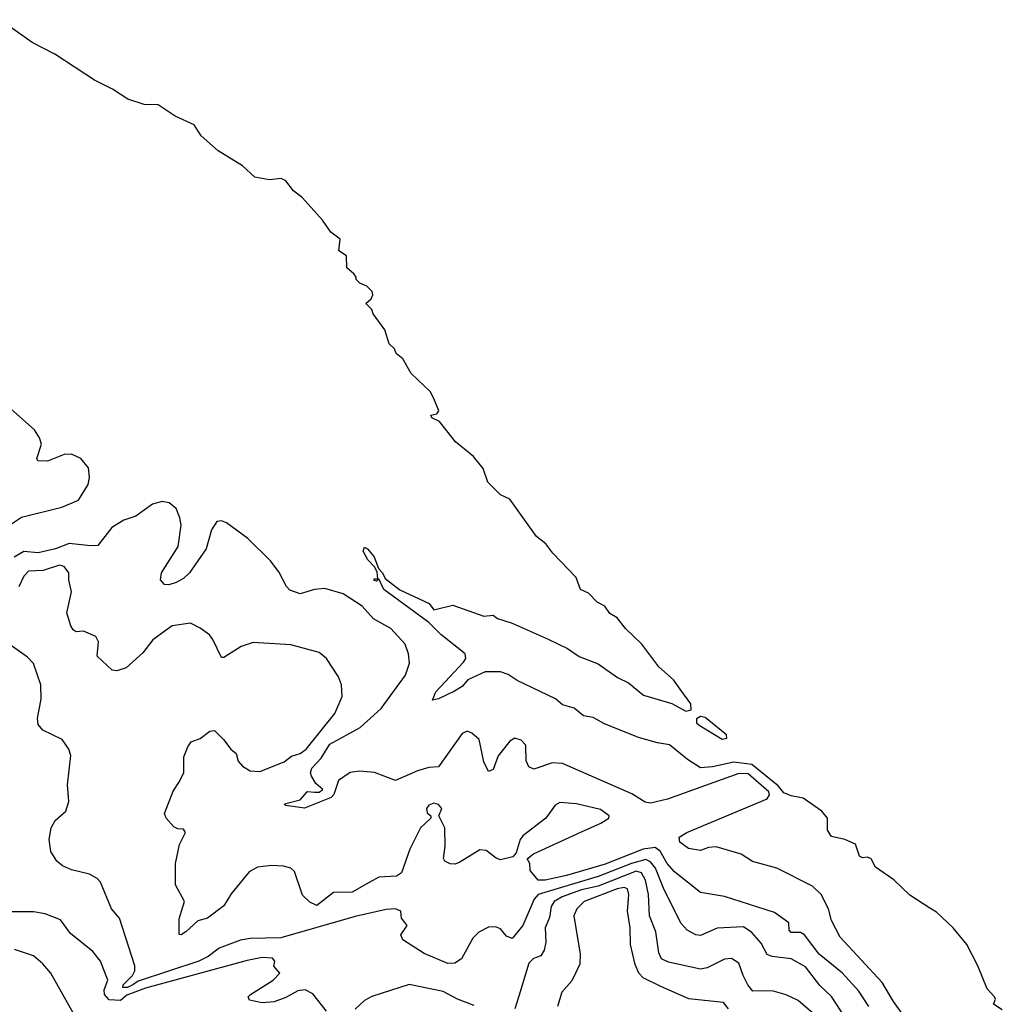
# Model space of a CAD drawing. Extents: x 1246230 to 1426786, y 660032 to 763141.
# Tile 563 of 566: x 1380958 to 1385081, y 730794 to 734926. Entities that reach past the tile are written whole.
import ezdxf

# ---------------------------------------------------------------- set-up
doc = ezdxf.new("R2010")
doc.units = 0

msp = doc.modelspace()

# ---------------------------------------------------------------- linework, layer by layer
at = {"layer": '0CON10XD'}
for points in [[(1385081.3, 730771.4), (1385044.2, 730795), (1385052.1, 730815), (1385048.8, 730825), (1385018.4, 730858.4), (1384979.1, 730955), (1384932.6, 731045), (1384874.6, 731115), (1384805, 731180.5), (1384777.8, 731197.8), (1384692.6, 731252.6), (1384626.5, 731316.5), (1384549.7, 731369.7), (1384530.8, 731405), (1384515, 731412), (1384495, 731408), (1384482, 731415), (1384465, 731465.4), (1384420, 731485), (1384365, 731498), (1384347.5, 731525), (1384348.2, 731575), (1384323.5, 731605), (1384245, 731659.4), (1384195, 731668.8), (1384165, 731681.9), (1384141.3, 731711.3), (1384030.8, 731800.8), (1383955, 731810), (1383865, 731790.8), (1383815, 731787), (1383760.6, 731820.6), (1383685, 731883.2), (1383635, 731890.6), (1383555, 731914.2), (1383411.4, 731971.4), (1383365, 731998), (1383324, 732004), (1383285, 732037.1), (1383235, 732051.1), (1383206.5, 732076.5), (1383045, 732153.2), (1383008.3, 732178.3), (1382975, 732188.5), (1382911.2, 732188.8), (1382838, 732155), (1382815, 732128), (1382782.4, 732107.6), (1382715, 732075.5), (1382690.5, 732070.5), (1382703.5, 732105), (1382820.5, 732229.5), (1382829.4, 732245), (1382826.9, 732265), (1382725.4, 732345.4), (1382675, 732395.8), (1382486.2, 732535), (1382465, 732580), (1382455, 732570), (1382445, 732572.5), (1382445, 732580), (1382460, 732580), (1382457.7, 732607.7), (1382448.6, 732628.6), (1382418.7, 732658.7), (1382398.8, 732695), (1382405, 732712.5), (1382416.7, 732705), (1382445, 732671.2), (1382463.3, 732623.3), (1382480.8, 732605), (1382490.8, 732580.8), (1382552.7, 732532.7), (1382675.8, 732475.8), (1382695, 732448.8), (1382775, 732468.8), (1382905, 732423.3), (1382945, 732427.5), (1382962.9, 732412.9), (1383025, 732393.1), (1383175, 732326.9), (1383257.1, 732287.1), (1383305, 732254), (1383385, 732222.9), (1383466.2, 732165), (1383513.2, 732143.2), (1383575, 732091.4), (1383695, 732055.6), (1383753.6, 732023.6), (1383775, 732030), (1383774, 732055), (1383736.2, 732106.2), (1383701, 732155), (1383640.4, 732210.4), (1383568.5, 732305), (1383500.4, 732370.4), (1383465, 732416.3), (1383434.4, 732434.4), (1383413.2, 732465), (1383381.4, 732481.4), (1383345, 732519), (1383311.5, 732535), (1383293.3, 732585), (1383195, 732686.9), (1383166.3, 732726.3), (1383127.1, 732757.1), (1383015, 732914), (1382975, 732931.9), (1382922.5, 732985), (1382902.1, 733042.1), (1382862.7, 733092.7), (1382787.1, 733155), (1382719.1, 733239.1), (1382687.5, 733255), (1382683.6, 733266.4), (1382708.3, 733271.7), (1382716, 733284), (1382695.9, 733335.9), (1382680, 733365), (1382601.2, 733441.2), (1382565, 733502.5), (1382537.5, 733525), (1382530, 733545), (1382508.8, 733565), (1382490, 733625), (1382441.7, 733691.7), (1382435, 733710), (1382410, 733735), (1382432.5, 733755), (1382439.3, 733770.7), (1382437.5, 733785), (1382415, 733807.5), (1382385, 733820), (1382370, 733835), (1382370, 733845), (1382359.3, 733859.3), (1382330, 733885), (1382328.8, 733935), (1382296.4, 733956.4), (1382302.9, 734005), (1382263.7, 734033.7), (1382228, 734085), (1382145, 734178.8), (1382107.3, 734207.3), (1382075, 734250), (1382055, 734258.8), (1382006.4, 734253.6), (1381945, 734265.5), (1381893, 734313), (1381791.2, 734375), (1381719.1, 734439.1), (1381689.2, 734485), (1381610.7, 734520.7), (1381538.7, 734568.7), (1381480.2, 734570.2), (1381412, 734592), (1381346.8, 734635), (1381272.1, 734672.1), (1381105, 734781), (1381010.4, 734830.4), (1380875.9, 734925.9)], [(1380914.5, 732805), (1380965, 732838.8), (1381135, 732880.3), (1381205, 732910), (1381245.6, 732975), (1381250, 733005), (1381246.5, 733045), (1381214.8, 733085), (1381175, 733102.8), (1381145, 733100.9), (1381075, 733073.3), (1381033.1, 733075), (1381028.9, 733085), (1381049.3, 733145), (1381041.3, 733171.3), (1381019.8, 733205), (1380895, 733315.5)], [(1384717.4, 730677.4), (1384625, 730805.6), (1384576.6, 730885), (1384400.5, 731075), (1384364.4, 731145), (1384351.8, 731195), (1384321.1, 731255), (1384285, 731289.1), (1384135, 731365.4), (1384032.8, 731392.8), (1383985, 731424.3), (1383880, 731455), (1383848.2, 731451.8), (1383815, 731440), (1383765, 731447.5), (1383727.5, 731475), (1383724.6, 731495), (1383756.9, 731515), (1384095, 731656.7), (1384105, 731672.9), (1384101.1, 731685), (1384015, 731761), (1383975, 731761.9), (1383675.7, 731654.3), (1383605, 731637.4), (1383582.3, 731642.3), (1383526.9, 731676.9), (1383235.9, 731804.1), (1383192.9, 731807.1), (1383140.4, 731789.6), (1383115, 731781.4), (1383095, 731790), (1383082.9, 731815), (1383081.7, 731881.7), (1383062.3, 731902.3), (1383035, 731911.2), (1383015, 731898.8), (1382965, 731837.1), (1382945, 731778.8), (1382925, 731771.2), (1382905, 731811.2), (1382886.4, 731905), (1382855, 731931.4), (1382835, 731940), (1382815, 731930), (1382715, 731790.6), (1382675, 731787.3), (1382626.8, 731773.2), (1382535, 731732.5), (1382446.6, 731766.6), (1382385, 731771.8), (1382345, 731766.5), (1382295, 731733.8), (1382276.2, 731675), (1382265, 731661.4), (1382152.5, 731617.5), (1382075, 731628.8), (1382068.8, 731635), (1382135, 731652.5), (1382165, 731686.7), (1382195, 731683.8), (1382215, 731684.6), (1382230, 731695), (1382200.3, 731720.3), (1382181.7, 731751.7), (1382177.6, 731765), (1382183.3, 731785), (1382223.2, 731826.8), (1382259.7, 731885), (1382386.9, 731955), (1382474.1, 732035), (1382576.9, 732175), (1382593.8, 732225), (1382589.5, 732265), (1382575, 732305.8), (1382515, 732370.6), (1382442, 732412), (1382395.6, 732465), (1382315, 732516.7), (1382238.9, 732538.9), (1382195, 732535.3), (1382135, 732516.9), (1382091.7, 732531.7), (1382076.7, 732546.7), (1382045, 732609.2), (1382010.9, 732655), (1381915, 732748.2), (1381825, 732814.5), (1381805, 732822.7), (1381785, 732820), (1381762.6, 732785), (1381740.3, 732705), (1381669.6, 732605), (1381645, 732581.1), (1381615, 732563.8), (1381584.1, 732554.1), (1381566, 732556), (1381548.8, 732575), (1381552.5, 732605), (1381623.3, 732715), (1381635.3, 732805), (1381630.3, 732835), (1381614, 732874), (1381585, 732898.5), (1381555, 732904.6), (1381515, 732892.5), (1381445, 732841.8), (1381395, 732825.6), (1381344.6, 732795), (1381285, 732719.6), (1381255, 732717.3), (1381165, 732727.3), (1381108.5, 732705), (1381035, 732689.1), (1380975, 732694), (1380935, 732670.5)], [(1384521.1, 730785), (1384479.1, 730849.1), (1384411.2, 730925), (1384312.9, 731005), (1384250.8, 731085), (1384235, 731094.7), (1384195, 731095.6), (1384187.3, 731105), (1384185, 731135.6), (1384125, 731179.2), (1383915, 731246.9), (1383815, 731263.1), (1383705, 731349.2), (1383674.9, 731384.9), (1383645, 731436.9), (1383625, 731451.9), (1383574.6, 731445.4), (1383415, 731382), (1383253.1, 731335), (1383162.5, 731315), (1383133.3, 731315), (1383100, 731355), (1383098.8, 731385), (1383086.7, 731405), (1383113.8, 731425), (1383315, 731517.2), (1383396.4, 731553.6), (1383430, 731575), (1383431.9, 731585), (1383395, 731611.2), (1383294.7, 731635.3), (1383225, 731640.9), (1383205, 731630), (1383165, 731574.6), (1383069.4, 731500.6), (1383058.2, 731485), (1383040.7, 731429.3), (1383026.5, 731413.5), (1382975, 731400.4), (1382956.8, 731406.8), (1382915, 731440), (1382888.3, 731441.7), (1382805, 731390), (1382785, 731382.5), (1382764.1, 731384.1), (1382742.5, 731395), (1382736.4, 731406.4), (1382742.7, 731457.3), (1382741.5, 731535), (1382716.2, 731585), (1382728.9, 731615), (1382715, 731632.9), (1382695, 731638.6), (1382675, 731629.2), (1382664.4, 731615), (1382667.3, 731597.3), (1382682.5, 731585), (1382682.5, 731575), (1382640, 731535), (1382595.4, 731444.6), (1382560, 731345), (1382538.3, 731331.7), (1382465, 731328), (1382423.8, 731305), (1382353.3, 731265), (1382275, 731262.9), (1382205, 731208.6), (1382175, 731222.5), (1382145, 731252.5), (1382110.6, 731350.6), (1382095.7, 731365.7), (1382065, 731374.2), (1382015, 731377.1), (1381955, 731369.4), (1381920.7, 731349.3), (1381845, 731257.7), (1381815, 731206.8), (1381745.4, 731155), (1381705, 731144), (1381655, 731097.9), (1381635, 731086), (1381627.5, 731087.5), (1381626.7, 731153.3), (1381649.2, 731225), (1381611.9, 731295), (1381611.5, 731385), (1381628.6, 731465), (1381653.8, 731515), (1381645, 731528.8), (1381620.8, 731530.8), (1381605, 731539.2), (1381572.5, 731575), (1381565.6, 731595), (1381602.2, 731687.8), (1381625.6, 731724.4), (1381646.7, 731765), (1381647, 731833), (1381663.3, 731875), (1381677.5, 731895), (1381715, 731910), (1381755, 731940), (1381775, 731942.5), (1381813.3, 731905), (1381843.3, 731865), (1381865.8, 731845.8), (1381873.9, 731813.9), (1381892.7, 731792.7), (1381924.4, 731774.4), (1381965, 731771.2), (1382068.1, 731811.9), (1382098.1, 731835), (1382135, 731846.7), (1382159.2, 731865), (1382280.6, 732015), (1382310.4, 732085), (1382307.9, 732135), (1382295, 732167.5), (1382245.6, 732245), (1382215, 732270.5), (1382095, 732302.2), (1381937.3, 732312.7), (1381887.5, 732295), (1381815, 732250), (1381805, 732250), (1381768.8, 732325), (1381753.8, 732345), (1381715, 732372.9), (1381675, 732393.5), (1381597.6, 732382.4), (1381516.4, 732323.6), (1381475, 732268.8), (1381404.2, 732205.8), (1381365, 732193.8), (1381346.1, 732196.1), (1381283.3, 732255), (1381288.6, 732315), (1381277.7, 732337.7), (1381225, 732360), (1381195, 732357.5), (1381182.5, 732365), (1381172.3, 732382.3), (1381156.1, 732436.1), (1381175.5, 732525), (1381164.4, 732575), (1381164.4, 732604.4), (1381145, 732630.8), (1381125, 732636.7), (1381055.5, 732614.5), (1380995, 732612.1), (1380975, 732590.6), (1380954.7, 732545.3)], [(1384425.3, 730735), (1384365, 730826.5), (1384315, 730872.3), (1384255, 730950.7), (1384195, 730984.6), (1384115.4, 730994.6), (1384095, 731003.1), (1384069.9, 731049.9), (1384030.8, 731095), (1383995, 731118.4), (1383885, 731113.2), (1383815, 731082.7), (1383795, 731085.5), (1383758.6, 731105), (1383733.7, 731133.7), (1383662.2, 731275), (1383625.4, 731365), (1383605, 731391.2), (1383585, 731401.1), (1383525, 731385.1), (1383385, 731330.5), (1383134.2, 731255), (1383116.7, 731235), (1383069.7, 731125), (1383025, 731070.8), (1383000.3, 731080.3), (1382975, 731110), (1382955, 731119.2), (1382925, 731118), (1382885, 731096.2), (1382859.1, 731070.9), (1382811.2, 730985), (1382784.1, 730965.9), (1382755, 730965.7), (1382655, 731007.3), (1382565.8, 731065), (1382557.1, 731085), (1382583.8, 731125), (1382560, 731155), (1382556.7, 731185), (1382534.3, 731194.3), (1382495, 731191.8), (1382365, 731162.5), (1382053.5, 731073.5), (1381925, 731069.5), (1381885, 731062.7), (1381795, 731029.1), (1381749.1, 730995), (1381709.6, 730975), (1381455, 730890.4), (1381432.7, 730875), (1381410.4, 730865), (1381391.1, 730865), (1381392.3, 730875), (1381430.5, 730915), (1381440.3, 730935), (1381440.9, 730955), (1381376.4, 731155), (1381343.3, 731195), (1381296.7, 731306.7), (1381282.1, 731322.1), (1381250, 731340), (1381175, 731357.8), (1381138, 731375), (1381112.9, 731395), (1381088, 731435), (1381082, 731485), (1381089.2, 731535), (1381106, 731565), (1381151.2, 731605), (1381163.3, 731645), (1381158.8, 731715), (1381171.7, 731838.3), (1381164, 731865), (1381135.8, 731905), (1381054.5, 731944.5), (1381035, 731968.8), (1381032.8, 731995), (1381048.2, 732075), (1381045.8, 732135), (1381015, 732224.2), (1380990.9, 732250.9), (1380835, 732359.5)], [(1383905, 731906.9), (1383925, 731911.1), (1383924.4, 731925), (1383835, 731998.2), (1383815, 732001.5), (1383797.8, 731992.2), (1383798.1, 731975), (1383808.6, 731965), (1383905, 731906.9)], [(1384288, 730755), (1384225, 730809.6), (1384174.2, 730834.2), (1384115, 730850.3), (1384035, 730849.4), (1384013.2, 730875), (1383994.5, 730915.5), (1383976.2, 730966.2), (1383945, 730986.7), (1383915, 730984), (1383842.4, 730947.6), (1383815, 730941.8), (1383680.8, 730970.8), (1383651.1, 730985), (1383639.4, 731009.4), (1383628, 731098), (1383601, 731165), (1383596.2, 731255), (1383583.4, 731315), (1383566.7, 731345), (1383545, 731352.7), (1383385, 731289.9), (1383315, 731273.7), (1383234, 731245), (1383201.2, 731225), (1383188.5, 731205), (1383181.7, 731158.3), (1383163, 731115), (1383165.8, 731054.3), (1383159.2, 731020.9), (1383145, 730996.7), (1383114.3, 730985.7), (1383095, 730966.5), (1383052.3, 730827.7), (1383035.7, 730775)], [(1383932.2, 730775), (1383911.2, 730801.2), (1383766.5, 730816.5), (1383648.8, 730868.8), (1383574.4, 730904.4), (1383556.6, 730925), (1383540.7, 730960.7), (1383520.7, 731045), (1383520, 731115), (1383507.8, 731185), (1383514.2, 731255), (1383508, 731278), (1383493.8, 731283.8), (1383465, 731279.1), (1383327.2, 731225), (1383295.4, 731195), (1383283.8, 731165), (1383310, 731005), (1383307.8, 730962.2), (1383275, 730892.9), (1383232.9, 730845), (1383214.5, 730785)], [(1382245, 730764.5), (1382187.9, 730837.9), (1382155, 730854.1), (1382125, 730850.6), (1382075, 730823.1), (1382025, 730804.6), (1381975, 730800), (1381921.8, 730811.8), (1381916.9, 730825), (1381926.7, 730835), (1382021.1, 730895), (1382048.8, 730925), (1382024.1, 730954.1), (1382028.8, 730975), (1382018.1, 730988.1), (1381975, 730990), (1381912, 730978), (1381485, 730861.3), (1381407.1, 730832.9), (1381380.3, 730809.7), (1381332.5, 730812.5), (1381313, 730835), (1381312.4, 730855), (1381327.7, 730895), (1381297.3, 730975), (1381264.4, 731015), (1381171.5, 731091.5), (1381128.3, 731148.3), (1381065, 731173.5), (1381015, 731181.5), (1380875, 731182)], [(1381183.1, 730755), (1381087.8, 730925), (1381055, 730964.4), (1381015, 730996.9), (1380935.8, 731024.2)], [(1382865, 730789.1), (1382795, 730815.3), (1382735, 730847), (1382592.3, 730877.7), (1382435, 730826.7), (1382405, 730810), (1382365, 730773.8)]]:
    msp.add_lwpolyline(points, dxfattribs=at)

doc.saveas('drawing.dxf')
